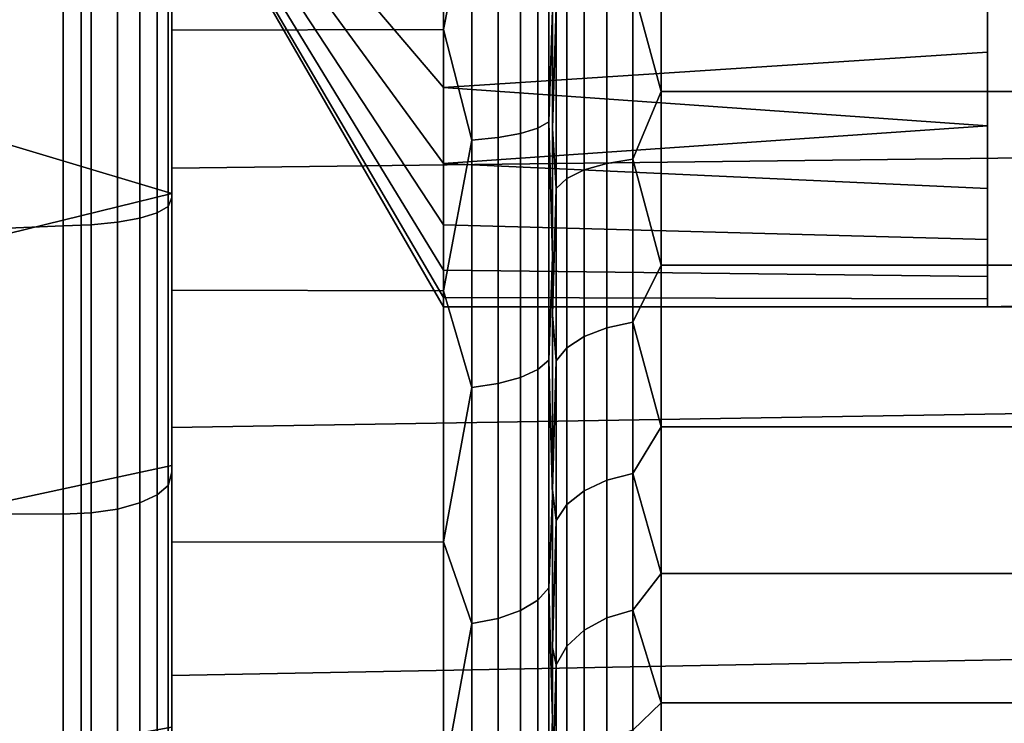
# Model space of a CAD drawing. Header units: metres. Extents: x -109 to 109, y -100 to 76.
# Tile 300 of 337: x 84.22 to 86.03, y 31.98 to 33.28. Entities that reach past the tile are written whole.
import ezdxf

# ---------------------------------------------------------------- set-up
doc = ezdxf.new("R2010")
doc.units = ezdxf.units.M
doc.layers.add('solid_21062310', color=7, linetype='CONTINUOUS')

msp = doc.modelspace()

# ---------------------------------------------------------------- linework, layer by layer
at = {"layer": 'solid_21062310'}
for points in [[(83.344849, 38.799999, -11.05188), (84.332939, 38.799999, -10.374823), (84.334244, 19.5, -10.37423), (83.343613, 19.5, -11.052828)], [(84.332939, 38.799999, 10.374823), (83.344849, 38.799999, 11.05188), (83.343613, 19.5, 11.052828), (84.334244, 19.5, 10.37423)], [(84.332939, 38.799999, -10.374823), (85.259041, 38.799999, -9.605888), (85.258034, 19.5, -9.607125), (84.334244, 19.5, -10.37423)], [(85.259041, 38.799999, 9.605888), (84.332939, 38.799999, 10.374823), (84.334244, 19.5, 10.37423), (85.258034, 19.5, 9.607125)], [(85.259041, 38.799999, -9.605888), (86.105888, 38.799999, -8.759043), (86.107101, 19.5, -8.758056), (85.258034, 19.5, -9.607125)], [(86.105888, 38.799999, 8.759043), (85.259041, 38.799999, 9.605888), (85.258034, 19.5, 9.607125), (86.107101, 19.5, 8.758056)], [(85.199997, 31.991102, -3.166377), (85.199997, 36.008896, -3.166378), (85.199997, 36.391212, -2.88825)], [(85.199997, 34.188683, -2.743266), (85.199997, 31.608788, -2.888249), (85.199997, 31.991102, -3.166377), (85.199997, 36.391212, -2.88825)], [(85.199997, 33.811317, 2.743266), (85.199997, 36.391212, 2.888249), (85.199997, 36.008896, 3.166377), (85.199997, 31.608789, 2.88825)], [(85.199997, 32.402264, -3.392256), (85.199997, 35.597736, -3.392257), (85.199997, 36.008896, -3.166378)], [(85.199997, 31.991102, -3.166377), (85.199997, 32.402264, -3.392256), (85.199997, 36.008896, -3.166378)], [(85.199997, 36.008896, 3.166377), (85.199997, 31.991104, 3.166378), (85.199997, 31.608789, 2.88825)], [(85.199997, 36.008896, 3.166377), (85.199997, 35.597736, 3.392256), (85.199997, 31.991104, 3.166378)], [(85.199997, 32.841969, -3.566539), (85.199997, 35.158031, -3.56654), (85.199997, 35.597736, -3.392257)], [(85.199997, 32.402264, -3.392256), (85.199997, 32.841969, -3.566539), (85.199997, 35.597736, -3.392257)], [(85.199997, 35.597736, 3.392256), (85.199997, 32.402264, 3.392257), (85.199997, 31.991104, 3.166378)], [(85.199997, 35.597736, 3.392256), (85.199997, 35.158031, 3.566539), (85.199997, 32.402264, 3.392257)], [(85.199997, 32.841969, -3.566539), (85.199997, 33.2962, -3.683092), (85.199997, 35.158031, -3.56654)], [(85.199997, 35.158031, 3.566539), (85.199997, 32.841969, 3.56654), (85.199997, 32.402264, 3.392257)], [(85.199997, 35.158031, 3.566539), (85.199997, 34.7038, 3.683092), (85.199997, 32.841969, 3.56654)], [(85.199997, 34.7038, 3.683092), (85.199997, 33.296204, 3.683092), (85.199997, 32.841969, 3.56654)], [(85.199997, 34.188683, -2.743266), (85.199997, 33.81134, -2.743267), (85.199997, 31.608788, -2.888249)], [(83.599739, 33.228355, 4.281012), (84.5, 33.475971, 4.317847), (84.5, 34, 4.35), (83.599365, 33.729191, 4.341562)], [(84.278313, 34), (85, 33.316296, 1.046444), (85, 33.153393, 0.919652)], [(84.278313, 34), (85, 33.153393, 0.919652), (85, 33.013584, 0.767777)], [(84.278313, 34), (85, 33.013584, 0.767777), (85, 32.900673, 0.594962)], [(84.278313, 34), (85, 32.900673, 0.594962), (85, 32.817741, 0.40591)], [(84.278313, 34), (85, 32.817741, 0.40591), (85, 32.767052, 0.205769)], [(84.278313, 34), (85, 32.767052, 0.205769), (85, 32.75)], [(85, 32.767052, -0.205769), (84.278313, 34), (85, 32.75)], [(85, 32.817741, -0.40591), (84.278313, 34), (85, 32.767052, -0.205769)], [(85, 32.900673, -0.594962), (84.278313, 34), (85, 32.817741, -0.40591)], [(85, 33.013584, -0.767777), (84.278313, 34), (85, 32.900673, -0.594962)], [(85, 33.153393, -0.919652), (84.278313, 34), (85, 33.013584, -0.767777)], [(85, 33.316296, -1.046444), (84.278313, 34), (85, 33.153393, -0.919652)], [(88, 32.799038, -0.75), (89.4254, 34, -1.443376), (86, 34, -1.443376)], [(88, 32.799038, 0.75), (86, 32.75, 0.721688), (86, 33.375, 1.082532), (89.4254, 34, 1.443376)], [(88, 32.799038, -0.75), (86, 34, -1.443376), (86, 33.375, -1.082532), (88, 32.75, -0.721688)], [(85.199997, 33.81134, -2.743267), (85.199997, 33.441456, -2.69248), (85.199997, 31.608788, -2.888249)], [(85.199997, 33.441437, 2.692475), (85.199997, 33.811317, 2.743266), (85.199997, 31.608789, 2.88825), (85.199997, 31.266478, 2.567061)], [(84.5, 33.258873, 3.879564), (84.5, 33.75312, 3.942047), (84.5, 33.494263, 3.967438), (84.5, 33.00478, 3.874211)], [(84.5, 33.258873, -3.879564), (84.5, 33.494263, -3.967438), (84.5, 33.75312, -3.942047)], [(85, 33.751976, -3.942206), (85, 33.259846, -3.880035), (84.5, 33.258873, -3.879564), (84.5, 33.75312, -3.942047)], [(85, 33.259846, 3.880035), (85, 33.751976, 3.942206), (84.5, 33.75312, 3.942047), (84.5, 33.258873, 3.879564)], [(85.051765, 33.5247, -3.914435), (85, 33.259846, -3.880035), (85, 33.751976, -3.942206)], [(85.051765, 33.5247, 3.914435), (85, 33.751976, 3.942206), (85, 33.259846, 3.880035)], [(83.599365, 33.729191, -4.341562), (84.5, 33.475971, -4.317847), (84.5, 32.958229, -4.223373), (83.599739, 33.228352, -4.281012)], [(84.300003, 33.44553, -4.566461), (81.789444, 33.606327, -4.584948), (81.835251, 33.205956, -4.531569)], [(84.300003, 33.44553, 4.566461), (81.835258, 33.20591, 4.53156), (81.789452, 33.606297, 4.584942)], [(85.193237, 33.090225, 3.691095), (85.193237, 33.541771, 3.773844), (85.173286, 33.53595, 3.821794), (85.173286, 33.078667, 3.737994)], [(85.193237, 33.541771, -3.773844), (85.193237, 33.090225, -3.691095), (85.173286, 33.078667, -3.737994), (85.173286, 33.53595, -3.821794)], [(85.193237, 33.541771, -3.773844), (85.199997, 33.2962, -3.683092), (85.193237, 33.090225, -3.691095)], [(85.193237, 33.090225, 3.691095), (85.199997, 33.296204, 3.683092), (85.193237, 33.541771, 3.773844)], [(88.878441, 33.523758, -3.971677), (84.5, 33.494263, -3.967438), (84.5, 33.00478, -3.874211), (88.90506, 33.058517, -3.887726)], [(88.878441, 33.523754, 3.971677), (88.90506, 33.058514, 3.887725), (84.5, 33.00478, 3.874211), (84.5, 33.494263, 3.967438)], [(85.051765, 33.5247, -3.914435), (85.051765, 33.056335, -3.828603), (85, 33.259846, -3.880035)], [(85.051765, 33.056335, 3.828603), (85.051765, 33.5247, 3.914435), (85, 33.259846, 3.880035)], [(85.100044, 33.061123, 3.809178), (85.100044, 33.527115, 3.894574), (85.051765, 33.5247, 3.914435), (85.051765, 33.056335, 3.828603)], [(85.100044, 33.527115, -3.894574), (85.100044, 33.061123, -3.809178), (85.051765, 33.056335, -3.828603), (85.051765, 33.5247, -3.914435)], [(85.141495, 33.068741, 3.778272), (85.141495, 33.530949, 3.862975), (85.100044, 33.527115, 3.894574), (85.100044, 33.061123, 3.809178)], [(85.141495, 33.530949, -3.862975), (85.141495, 33.068741, -3.778272), (85.100044, 33.061123, -3.809178), (85.100044, 33.527115, -3.894574)], [(85.173286, 33.078667, 3.737994), (85.173286, 33.53595, 3.821794), (85.141495, 33.530949, 3.862975), (85.141495, 33.068741, 3.778272)], [(85.173286, 33.53595, -3.821794), (85.173286, 33.078667, -3.737994), (85.141495, 33.068741, -3.778272), (85.141495, 33.530949, -3.862975)], [(84.5, 33.258873, -3.879564), (84.5, 33.00478, -3.874211), (84.5, 33.494263, -3.967438)], [(83.599976, 32.737896, 4.162883), (84.5, 32.958229, 4.223373), (84.5, 33.475971, 4.317847), (83.599739, 33.228355, 4.281012)], [(84.49324, 32.934673, 4.322207), (84.49324, 33.463425, 4.419105), (84.5, 33.468136, 4.36756), (84.5, 32.951271, 4.273248)], [(84.49324, 32.934673, -4.322207), (84.5, 32.951263, -4.273246), (84.5, 33.468132, -4.367559), (84.49324, 33.463425, -4.419105)], [(84.5, 33.475971, 4.317847), (84.5, 32.958229, 4.223373), (84.5, 32.951271, 4.273248), (84.5, 33.468136, 4.36756)], [(84.5, 33.475971, -4.317847), (84.5, 33.468132, -4.367559), (84.5, 32.951263, -4.273246), (84.5, 32.958229, -4.223373)], [(85.348236, 33.338249, -2.469693), (85.400002, 33.48119, -2.496665), (85.400002, 33.146057, -2.402766)], [(85.348236, 33.338249, 2.469693), (85.400002, 33.146057, 2.402766), (85.400002, 33.48119, 2.496665)], [(85.400002, 33.146057, -2.402766), (85.400002, 33.48119, -2.496665), (87, 33.48119, -2.496665), (87, 33.146057, -2.402766)], [(85.400002, 33.48119, 2.496665), (85.400002, 33.146057, 2.402766), (87, 33.146057, 2.402766), (87, 33.48119, 2.496665)], [(84.351761, 32.90078, -4.459715), (84.351761, 33.446354, -4.559696), (84.300003, 33.44553, -4.566461), (84.300003, 32.899147, -4.466332)], [(84.351761, 33.446354, 4.559696), (84.351761, 32.90078, 4.459715), (84.300003, 32.899147, 4.466332), (84.300003, 33.44553, 4.566461)], [(84.400047, 32.905567, -4.44029), (84.400047, 33.448765, -4.539835), (84.351761, 33.446354, -4.559696), (84.351761, 32.90078, -4.459715)], [(84.400047, 33.448765, 4.539835), (84.400047, 32.905567, 4.44029), (84.351761, 32.90078, 4.459715), (84.351761, 33.446354, 4.559696)], [(84.441498, 32.913185, -4.409384), (84.441498, 33.452602, -4.508236), (84.400047, 33.448765, -4.539835), (84.400047, 32.905567, -4.44029)], [(84.441498, 33.452602, 4.508236), (84.441498, 32.913185, 4.409384), (84.400047, 32.905567, 4.44029), (84.400047, 33.448765, 4.539835)], [(84.473282, 32.923111, -4.369106), (84.473282, 33.4576, -4.467055), (84.441498, 33.452602, -4.508236), (84.441498, 32.913185, -4.409384)], [(84.473282, 33.4576, 4.467055), (84.473282, 32.923111, 4.369106), (84.441498, 32.913185, 4.409384), (84.441498, 33.452602, 4.508236)], [(84.49324, 32.934673, -4.322207), (84.49324, 33.463425, -4.419105), (84.473282, 33.4576, -4.467055), (84.473282, 32.923111, -4.369106)], [(84.49324, 33.463425, 4.419105), (84.49324, 32.934673, 4.322207), (84.473282, 32.923111, 4.369106), (84.473282, 33.4576, 4.467055)], [(84.300003, 33.44553, -4.566461), (81.835251, 33.205956, -4.531569), (81.911987, 32.797661, -4.439638), (84.300003, 32.899147, -4.466332)], [(84.300003, 33.44553, 4.566461), (84.300003, 32.899147, 4.466332), (81.911995, 32.797623, 4.439629), (81.835258, 33.20591, 4.53156)], [(85.199997, 33.441456, -2.69248), (85.199997, 33.078197, -2.590579), (85.199997, 31.608788, -2.888249)], [(85.206764, 33.301594, -2.606492), (85.199997, 33.078197, -2.590579), (85.199997, 33.441456, -2.69248)], [(85.199997, 33.078175, 2.590572), (85.199997, 33.441437, 2.692475), (85.199997, 31.266478, 2.567061)], [(85.206764, 33.301594, 2.606492), (85.199997, 33.441437, 2.692475), (85.199997, 33.078175, 2.590572)], [(85, 33.153393, 0.919652), (85, 33.316296, 1.046444), (86, 33.375, 1.082532), (86, 33.218334, 0.974807)], [(85, 33.153393, -0.919652), (86, 33.218334, -0.974807), (86, 33.375, -1.082532), (85, 33.316296, -1.046444)], [(86, 32.75, 0.721688), (86, 33.218334, 0.974807), (86, 33.375, 1.082532)], [(86, 32.75, -0.721688), (86, 33.375, -1.082532), (86, 33.218334, -0.974807)], [(88, 32.75, -0.721688), (86, 33.375, -1.082532), (86, 32.75, -0.721688)], [(85.348236, 33.021549, 2.362189), (85.348236, 33.338249, 2.469693), (85.299957, 33.333069, 2.489018), (85.299957, 33.013893, 2.380672)], [(85.348236, 33.338249, -2.469693), (85.348236, 33.021549, -2.362189), (85.299957, 33.013893, -2.380672), (85.299957, 33.333069, -2.489018)], [(85.348236, 33.338249, -2.469693), (85.400002, 33.146057, -2.402766), (85.348236, 33.021549, -2.362189)], [(85.348236, 33.021549, 2.362189), (85.400002, 33.146057, 2.402766), (85.348236, 33.338249, 2.469693)], [(85.258507, 33.001713, 2.410081), (85.258507, 33.324829, 2.519765), (85.226715, 33.314095, 2.559835), (85.226715, 32.985836, 2.448406)], [(85.258507, 33.324829, -2.519765), (85.258507, 33.001713, -2.410081), (85.226715, 32.985836, -2.448406), (85.226715, 33.314095, -2.559835)], [(85.299957, 33.013893, 2.380672), (85.299957, 33.333069, 2.489018), (85.258507, 33.324829, 2.519765), (85.258507, 33.001713, 2.410081)], [(85.299957, 33.333069, -2.489018), (85.299957, 33.013893, -2.380672), (85.258507, 33.001713, -2.410081), (85.258507, 33.324829, -2.519765)], [(85.206764, 33.301594, -2.606492), (85.206764, 32.967354, -2.493032), (85.199997, 33.078197, -2.590579)], [(85.206764, 32.967354, 2.493032), (85.206764, 33.301594, 2.606492), (85.199997, 33.078175, 2.590572)], [(85.226715, 32.985836, 2.448406), (85.226715, 33.314095, 2.559835), (85.206764, 33.301594, 2.606492), (85.206764, 32.967354, 2.493032)], [(85.226715, 33.314095, -2.559835), (85.226715, 32.985836, -2.448406), (85.206764, 32.967354, -2.493032), (85.206764, 33.301594, -2.606492)], [(85.193237, 33.090225, 3.691095), (85.199997, 32.841969, 3.56654), (85.199997, 33.296204, 3.683092)], [(85.193237, 33.090225, -3.691095), (85.199997, 33.2962, -3.683092), (85.199997, 32.841969, -3.566539)], [(85, 33.259846, -3.880035), (85, 32.779385, -3.756674), (84.5, 32.780537, -3.756863), (84.5, 33.258873, -3.879564)], [(85, 32.779385, 3.756674), (85, 33.259846, 3.880035), (84.5, 33.258873, 3.879564), (84.5, 32.780537, 3.756863)], [(84.5, 32.780537, 3.756863), (84.5, 33.258873, 3.879564), (84.5, 33.00478, 3.874211)], [(84.5, 32.780537, -3.756863), (84.5, 33.00478, -3.874211), (84.5, 33.258873, -3.879564)], [(85.051765, 33.056335, -3.828603), (85, 32.779385, -3.756674), (85, 33.259846, -3.880035)], [(85.051765, 33.056335, 3.828603), (85, 33.259846, 3.880035), (85, 32.779385, 3.756674)], [(83.599976, 32.737896, -4.162882), (83.599739, 33.228352, -4.281012), (84.5, 32.958229, -4.223373)], [(85, 33.153393, 0.919652), (86, 33.218334, 0.974807), (86, 33.082882, 0.849282)], [(85, 33.013584, -0.767777), (86, 33.082882, -0.849282), (86, 33.218334, -0.974807), (85, 33.153393, -0.919652)], [(86, 32.75, 0.721688), (86, 33.082882, 0.849282), (86, 33.218334, 0.974807)], [(86, 32.75, -0.721688), (86, 33.218334, -0.974807), (86, 33.082882, -0.849282)], [(85, 33.153393, 0.919652), (86, 33.082882, 0.849282), (86, 32.96788, 0.704635), (85, 33.013584, 0.767777)], [(85.348236, 33.021549, -2.362189), (85.400002, 33.146057, -2.402766), (85.400002, 32.826836, -2.264108)], [(85.348236, 33.021549, 2.362189), (85.400002, 32.826836, 2.264108), (85.400002, 33.146057, 2.402766)], [(85.400002, 32.826836, -2.264108), (85.400002, 33.146057, -2.402766), (87, 33.146057, -2.402766), (87, 32.826836, -2.264108)], [(85.400002, 33.146057, 2.402766), (85.400002, 32.826836, 2.264108), (87, 32.826836, 2.264108), (87, 33.146057, 2.402766)], [(85.193237, 32.651947, 3.554522), (85.193237, 33.090225, 3.691095), (85.173286, 33.078667, 3.737994), (85.173286, 32.634819, 3.599685)], [(85.193237, 33.090225, -3.691095), (85.193237, 32.651947, -3.554522), (85.173286, 32.634819, -3.599685), (85.173286, 33.078667, -3.737994)], [(85.193237, 33.090225, -3.691095), (85.199997, 32.841969, -3.566539), (85.193237, 32.651947, -3.554522)], [(85.193237, 32.651947, 3.554522), (85.199997, 32.841969, 3.56654), (85.193237, 33.090225, 3.691095)], [(85, 33.013584, -0.767777), (86, 32.96788, -0.704635), (86, 33.082882, -0.849282)], [(85.141495, 32.62011, 3.638473), (85.141495, 33.068741, 3.778272), (85.100044, 33.061123, 3.809178), (85.100044, 32.608822, 3.668236)], [(85.141495, 33.068741, -3.778272), (85.141495, 32.62011, -3.638473), (85.100044, 32.608822, -3.668236), (85.100044, 33.061123, -3.809178)], [(85.173286, 32.634819, 3.599685), (85.173286, 33.078667, 3.737994), (85.141495, 33.068741, 3.778272), (85.141495, 32.62011, 3.638473)], [(85.173286, 33.078667, -3.737994), (85.173286, 32.634819, -3.599685), (85.141495, 32.62011, -3.638473), (85.141495, 33.068741, -3.778272)], [(85.199997, 32.735577, -2.441918), (85.199997, 31.266476, -2.56706), (85.199997, 31.608788, -2.888249), (85.199997, 33.078197, -2.590579)], [(85.206764, 32.967354, -2.493032), (85.199997, 32.735577, -2.441918), (85.199997, 33.078197, -2.590579)], [(85.199997, 32.735558, 2.441908), (85.199997, 33.078175, 2.590572), (85.199997, 31.266478, 2.567061)], [(85.206764, 32.967354, 2.493032), (85.199997, 33.078175, 2.590572), (85.199997, 32.735558, 2.441908)], [(86, 32.75, 0.721688), (86, 32.96788, 0.704635), (86, 33.082882, 0.849282)], [(86, 32.75, -0.721688), (86, 33.082882, -0.849282), (86, 32.96788, -0.704635)], [(88.90506, 33.058517, -3.887726), (84.5, 33.00478, -3.874211), (84.5, 32.527988, -3.718842), (88.948341, 32.601048, -3.746844)], [(88.90506, 33.058514, 3.887725), (88.948341, 32.601044, 3.746843), (84.5, 32.527988, 3.718842), (84.5, 33.00478, 3.874211)], [(85.051765, 33.056335, -3.828603), (85.051765, 32.601727, -3.686942), (85, 32.779385, -3.756674)], [(85.051765, 32.601727, 3.686942), (85.051765, 33.056335, 3.828603), (85, 32.779385, 3.756674)], [(85.100044, 32.608822, 3.668236), (85.100044, 33.061123, 3.809178), (85.051765, 33.056335, 3.828603), (85.051765, 32.601727, 3.686942)], [(85.100044, 33.061123, -3.809178), (85.100044, 32.608822, -3.668236), (85.051765, 32.601727, -3.686942), (85.051765, 33.056335, -3.828603)], [(85, 33.013584, 0.767777), (86, 32.96788, 0.704635), (86, 32.873707, 0.541526), (85, 32.900673, 0.594962)], [(85, 33.013584, -0.767777), (85, 32.900673, -0.594962), (86, 32.873707, -0.541526), (86, 32.96788, -0.704635)], [(85.299957, 32.71159, 2.231593), (85.299957, 33.013893, 2.380672), (85.258507, 33.001713, 2.410081), (85.258507, 32.695675, 2.25916)], [(85.299957, 33.013893, -2.380672), (85.299957, 32.71159, -2.231593), (85.258507, 32.695675, -2.25916), (85.258507, 33.001713, -2.410081)], [(85.348236, 32.721592, 2.214267), (85.348236, 33.021549, 2.362189), (85.299957, 33.013893, 2.380672), (85.299957, 32.71159, 2.231593)], [(85.348236, 33.021549, -2.362189), (85.348236, 32.721592, -2.214267), (85.299957, 32.71159, -2.231593), (85.299957, 33.013893, -2.380672)], [(85.348236, 33.021549, -2.362189), (85.400002, 32.826836, -2.264108), (85.348236, 32.721592, -2.214267)], [(85.348236, 32.721592, 2.214267), (85.400002, 32.826836, 2.264108), (85.348236, 33.021549, 2.362189)], [(84.5, 32.780537, 3.756863), (84.5, 33.00478, 3.874211), (84.5, 32.527988, 3.718842)], [(84.5, 32.780537, -3.756863), (84.5, 32.527988, -3.718842), (84.5, 33.00478, -3.874211)], [(85.258507, 32.695675, 2.25916), (85.258507, 33.001713, 2.410081), (85.226715, 32.985836, 2.448406), (85.226715, 32.674931, 2.295085)], [(85.258507, 33.001713, -2.410081), (85.258507, 32.695675, -2.25916), (85.226715, 32.674931, -2.295085), (85.226715, 32.985836, -2.448406)], [(85.226715, 32.674931, 2.295085), (85.226715, 32.985836, 2.448406), (85.206764, 32.967354, 2.493032), (85.206764, 32.65078, 2.336916)], [(85.226715, 32.985836, -2.448406), (85.226715, 32.674931, -2.295085), (85.206764, 32.65078, -2.336916), (85.206764, 32.967354, -2.493032)], [(83.600044, 32.264412, 3.988763), (84.5, 32.45829, 4.067175), (84.5, 32.958229, 4.223373), (83.599976, 32.737896, 4.162883)], [(83.600044, 32.264412, -3.988763), (83.599976, 32.737896, -4.162882), (84.5, 32.958229, -4.223373), (84.5, 32.45829, -4.067175)], [(84.5, 32.958229, 4.223373), (84.5, 32.45829, 4.067175), (84.5, 32.445755, 4.11568), (84.5, 32.951271, 4.273248)], [(84.5, 32.958229, -4.223373), (84.5, 32.951263, -4.273246), (84.5, 32.445747, -4.115678), (84.5, 32.45829, -4.067175)], [(85.206764, 32.967354, -2.493032), (85.206764, 32.65078, -2.336916), (85.199997, 32.735577, -2.441918)], [(85.206764, 32.65078, 2.336916), (85.206764, 32.967354, 2.493032), (85.199997, 32.735558, 2.441908)], [(86, 32.75, 0.721688), (86, 32.873707, 0.541526), (86, 32.96788, 0.704635)], [(86, 32.75, -0.721688), (86, 32.96788, -0.704635), (86, 32.873707, -0.541526)], [(84.49324, 32.421455, 4.162282), (84.49324, 32.934673, 4.322207), (84.5, 32.951271, 4.273248), (84.5, 32.445755, 4.11568)], [(84.49324, 32.421455, -4.162282), (84.5, 32.445747, -4.115678), (84.5, 32.951263, -4.273246), (84.49324, 32.934673, -4.322207)], [(84.473282, 32.404327, -4.207446), (84.473282, 32.923111, -4.369106), (84.441498, 32.913185, -4.409384), (84.441498, 32.389618, -4.246233)], [(84.473282, 32.923111, 4.369106), (84.473282, 32.404327, 4.207446), (84.441498, 32.389618, 4.246233), (84.441498, 32.913185, 4.409384)], [(84.49324, 32.421455, -4.162282), (84.49324, 32.934673, -4.322207), (84.473282, 32.923111, -4.369106), (84.473282, 32.404327, -4.207446)], [(84.49324, 32.934673, 4.322207), (84.49324, 32.421455, 4.162282), (84.473282, 32.404327, 4.207446), (84.473282, 32.923111, 4.369106)], [(84.400047, 32.37833, -4.275997), (84.400047, 32.905567, -4.44029), (84.351761, 32.90078, -4.459715), (84.351761, 32.371235, -4.294703)], [(84.400047, 32.905567, 4.44029), (84.400047, 32.37833, 4.275997), (84.351761, 32.371235, 4.294703), (84.351761, 32.90078, 4.459715)], [(84.441498, 32.389618, -4.246233), (84.441498, 32.913185, -4.409384), (84.400047, 32.905567, -4.44029), (84.400047, 32.37833, -4.275997)], [(84.441498, 32.913185, 4.409384), (84.441498, 32.389618, 4.246233), (84.400047, 32.37833, 4.275997), (84.400047, 32.905567, 4.44029)], [(84.300003, 32.368816, -4.301075), (84.300003, 32.899147, -4.466332), (81.911987, 32.797661, -4.439638), (82.018234, 32.382553, -4.306867)], [(84.300003, 32.899147, 4.466332), (84.300003, 32.368816, 4.301075), (82.018234, 32.382538, 4.306861), (81.911995, 32.797623, 4.439629)], [(84.351761, 32.371235, -4.294703), (84.351761, 32.90078, -4.459715), (84.300003, 32.899147, -4.466332), (84.300003, 32.368816, -4.301075)], [(84.351761, 32.90078, 4.459715), (84.351761, 32.371235, 4.294703), (84.300003, 32.368816, 4.301075), (84.300003, 32.899147, 4.466332)], [(85, 32.900673, 0.594962), (86, 32.873707, 0.541526), (86, 32.805943, 0.369607), (85, 32.817741, 0.40591)], [(85, 32.900673, -0.594962), (85, 32.817741, -0.40591), (86, 32.805943, -0.369607), (86, 32.873707, -0.541526)], [(86, 32.75, 0.721688), (86, 32.805943, 0.369607), (86, 32.873707, 0.541526)], [(86, 32.75, -0.721688), (86, 32.873707, -0.541526), (86, 32.805943, -0.369607)], [(85.193237, 32.651947, -3.554522), (85.199997, 32.841969, -3.566539), (85.199997, 32.402264, -3.392256)], [(85.193237, 32.651947, 3.554522), (85.199997, 32.402264, 3.392257), (85.199997, 32.841969, 3.56654)], [(85, 32.817741, 0.40591), (86, 32.805943, 0.369607), (86, 32.764961, 0.189539), (85, 32.767052, 0.205769)], [(85, 32.817741, -0.40591), (85, 32.767052, -0.205769), (86, 32.764961, -0.189539), (86, 32.805943, -0.369607)], [(85.348236, 32.721592, -2.214267), (85.400002, 32.826836, -2.264108), (85.400002, 32.529469, -2.083275)], [(85.348236, 32.721592, 2.214267), (85.400002, 32.529469, 2.083275), (85.400002, 32.826836, 2.264108)], [(85.400002, 32.529469, -2.083275), (85.400002, 32.826836, -2.264108), (87, 32.826836, -2.264108), (87, 32.529469, -2.083275)], [(85.400002, 32.826836, 2.264108), (85.400002, 32.529469, 2.083275), (87, 32.529469, 2.083275), (87, 32.826836, 2.264108)], [(86, 32.75, 0.721688), (86, 32.764961, 0.189539), (86, 32.805943, 0.369607)], [(86, 32.75, -0.721688), (86, 32.805943, -0.369607), (86, 32.764961, -0.189539)], [(86, 32.75, 0.721688), (88, 32.799038, 0.75), (88, 32.75, 0.721688)], [(84.5, 32.317493, 3.573386), (84.5, 32.780537, 3.756863), (84.5, 32.527988, 3.718842)], [(84.5, 32.317493, -3.573386), (84.5, 32.527988, -3.718842), (84.5, 32.780537, -3.756863)], [(85, 32.318172, -3.574068), (84.5, 32.317493, -3.573386), (84.5, 32.780537, -3.756863), (85, 32.779385, -3.756674)], [(85, 32.318172, 3.574068), (85, 32.779385, 3.756674), (84.5, 32.780537, 3.756863), (84.5, 32.317493, 3.573386)], [(85.051765, 32.601727, -3.686942), (85, 32.318172, -3.574068), (85, 32.779385, -3.756674)], [(85.051765, 32.601727, 3.686942), (85, 32.779385, 3.756674), (85, 32.318172, 3.574068)], [(85, 32.75), (85, 32.767052, 0.205769), (86, 32.764961, 0.189539), (86, 32.75)], [(85, 32.767052, -0.205769), (85, 32.75), (86, 32.75), (86, 32.764961, -0.189539)], [(86, 32.75, 0.721688), (86, 32.75), (86, 32.764961, 0.189539)], [(86, 32.75, -0.721688), (86, 32.764961, -0.189539), (86, 32.75)], [(86, 32.75, 0.721688), (88, 32.75, 0.721688), (86, 32.75)], [(88, 32.75, -0.721688), (86, 32.75, -0.721688), (86, 32.75), (88, 32.75, 0.721688)], [(85.199997, 32.735577, -2.441918), (85.199997, 32.413483, -2.245782), (85.199997, 31.266476, -2.56706)], [(85.206764, 32.65078, -2.336916), (85.199997, 32.413483, -2.245782), (85.199997, 32.735577, -2.441918)], [(85.199997, 32.413467, 2.245769), (85.199997, 32.735558, 2.441908), (85.199997, 31.266478, 2.567061), (85.199997, 30.965616, 2.202762)], [(85.206764, 32.65078, 2.336916), (85.199997, 32.735558, 2.441908), (85.199997, 32.413467, 2.245769)], [(85.299957, 32.431332, 2.04433), (85.299957, 32.71159, 2.231593), (85.258507, 32.695675, 2.25916), (85.258507, 32.411953, 2.069583)], [(85.299957, 32.71159, -2.231593), (85.299957, 32.431332, -2.04433), (85.258507, 32.411953, -2.069583), (85.258507, 32.695675, -2.25916)], [(85.348236, 32.443508, 2.028458), (85.348236, 32.721592, 2.214267), (85.299957, 32.71159, 2.231593), (85.299957, 32.431332, 2.04433)], [(85.348236, 32.721592, -2.214267), (85.348236, 32.443508, -2.028458), (85.299957, 32.431332, -2.04433), (85.299957, 32.71159, -2.231593)], [(85.348236, 32.721592, -2.214267), (85.400002, 32.529469, -2.083275), (85.348236, 32.443508, -2.028458)], [(85.348236, 32.443508, 2.028458), (85.400002, 32.529469, 2.083275), (85.348236, 32.721592, 2.214267)], [(85.258507, 32.411953, 2.069583), (85.258507, 32.695675, 2.25916), (85.226715, 32.674931, 2.295085), (85.226715, 32.3867, 2.102494)], [(85.258507, 32.695675, -2.25916), (85.258507, 32.411953, -2.069583), (85.226715, 32.3867, -2.102494), (85.226715, 32.674931, -2.295085)], [(85.226715, 32.3867, 2.102494), (85.226715, 32.674931, 2.295085), (85.206764, 32.65078, 2.336916), (85.206764, 32.357296, 2.140815)], [(85.226715, 32.674931, -2.295085), (85.226715, 32.3867, -2.102494), (85.206764, 32.357296, -2.140815), (85.206764, 32.65078, -2.336916)], [(85.193237, 32.233326, 3.366116), (85.193237, 32.651947, 3.554522), (85.173286, 32.634819, 3.599685), (85.173286, 32.21088, 3.408885)], [(85.193237, 32.651947, -3.554522), (85.193237, 32.233326, -3.366116), (85.173286, 32.21088, -3.408885), (85.173286, 32.634819, -3.599685)], [(85.193237, 32.651947, -3.554522), (85.199997, 32.402264, -3.392256), (85.193237, 32.233326, -3.366116)], [(85.193237, 32.233326, 3.366116), (85.199997, 32.402264, 3.392257), (85.193237, 32.651947, 3.554522)], [(85.206764, 32.65078, -2.336916), (85.206764, 32.357296, -2.140815), (85.199997, 32.413483, -2.245782)], [(85.206764, 32.357296, 2.140815), (85.206764, 32.65078, 2.336916), (85.199997, 32.413467, 2.245769)], [(85.173286, 32.21088, 3.408885), (85.173286, 32.634819, 3.599685), (85.141495, 32.62011, 3.638473), (85.141495, 32.191601, 3.445617)], [(85.173286, 32.634819, -3.599685), (85.173286, 32.21088, -3.408885), (85.141495, 32.191601, -3.445617), (85.141495, 32.62011, -3.638473)], [(85.141495, 32.191601, 3.445617), (85.141495, 32.62011, 3.638473), (85.100044, 32.608822, 3.668236), (85.100044, 32.176807, 3.473802)], [(85.141495, 32.62011, -3.638473), (85.141495, 32.191601, -3.445617), (85.100044, 32.176807, -3.473802), (85.100044, 32.608822, -3.668236)], [(88.948341, 32.601048, -3.746844), (84.5, 32.527988, -3.718842), (84.5, 32.072357, -3.504838), (89.005852, 32.157139, -3.550171)], [(88.948341, 32.601044, 3.746843), (89.005852, 32.157135, 3.550169), (84.5, 32.072357, 3.504838), (84.5, 32.527988, 3.718842)], [(85.051765, 32.601727, -3.686942), (85.051765, 32.167511, -3.491517), (85, 32.318172, -3.574068)], [(85.051765, 32.167511, 3.491517), (85.051765, 32.601727, 3.686942), (85, 32.318172, 3.574068)], [(85.100044, 32.176807, 3.473802), (85.100044, 32.608822, 3.668236), (85.051765, 32.601727, 3.686942), (85.051765, 32.167511, 3.491517)], [(85.100044, 32.608822, -3.668236), (85.100044, 32.176807, -3.473802), (85.051765, 32.167511, -3.491517), (85.051765, 32.601727, -3.686942)], [(84.5, 32.317493, 3.573386), (84.5, 32.527988, 3.718842), (84.5, 32.072357, 3.504838)], [(84.5, 32.317493, -3.573386), (84.5, 32.072357, -3.504838), (84.5, 32.527988, -3.718842)], [(85.348236, 32.443508, -2.028458), (85.400002, 32.529469, -2.083275), (85.400002, 32.259491, -1.863634)], [(85.348236, 32.443508, 2.028458), (85.400002, 32.259491, 1.863634), (85.400002, 32.529469, 2.083275)], [(85.400002, 32.259491, -1.863634), (85.400002, 32.529469, -2.083275), (87, 32.529469, -2.083275), (87, 32.259491, -1.863634)], [(85.400002, 32.529469, 2.083275), (85.400002, 32.259491, 1.863634), (87, 32.259491, 1.863634), (87, 32.529469, 2.083275)], [(83.600006, 31.81427, 3.760996), (84.5, 31.977474, 3.851074), (84.5, 32.45829, 4.067175), (83.600044, 32.264412, 3.988763)], [(83.600006, 31.81427, -3.760995), (83.600044, 32.264412, -3.988763), (84.5, 32.45829, -4.067175), (84.5, 31.977474, -3.851074)], [(84.5, 32.45829, 4.067175), (84.5, 31.977474, 3.851074), (84.5, 31.958113, 3.89733), (84.5, 32.445755, 4.11568)], [(84.5, 32.45829, -4.067175), (84.5, 32.445747, -4.115678), (84.5, 31.958109, -3.897328), (84.5, 31.977474, -3.851074)], [(84.49324, 31.931255, 3.941662), (84.49324, 32.421455, 4.162282), (84.5, 32.445755, 4.11568), (84.5, 31.958113, 3.89733)], [(84.49324, 31.931255, -3.941662), (84.5, 31.958109, -3.897328), (84.5, 32.445747, -4.115678), (84.49324, 32.421455, -4.162282)], [(85.348236, 32.192059, 1.807941), (85.348236, 32.443508, 2.028458), (85.299957, 32.431332, 2.04433), (85.299957, 32.177914, 1.822088)], [(85.348236, 32.443508, -2.028458), (85.348236, 32.192059, -1.807941), (85.299957, 32.177914, -1.822088), (85.299957, 32.431332, -2.04433)], [(85.348236, 32.443508, -2.028458), (85.400002, 32.259491, -1.863634), (85.348236, 32.192059, -1.807941)], [(85.348236, 32.192059, 1.807941), (85.400002, 32.259491, 1.863634), (85.348236, 32.443508, 2.028458)], [(84.49324, 31.931255, -3.941662), (84.49324, 32.421455, -4.162282), (84.473282, 32.404327, -4.207446), (84.473282, 31.90881, -3.984432)], [(84.49324, 32.421455, 4.162282), (84.49324, 31.931255, 3.941662), (84.473282, 31.90881, 3.984432), (84.473282, 32.404327, 4.207446)], [(85.299957, 32.177914, 1.822088), (85.299957, 32.431332, 2.04433), (85.258507, 32.411953, 2.069583), (85.258507, 32.155403, 1.844596)], [(85.299957, 32.431332, -2.04433), (85.299957, 32.177914, -1.822088), (85.258507, 32.155403, -1.844596), (85.258507, 32.411953, -2.069583)], [(84.473282, 31.90881, -3.984432), (84.473282, 32.404327, -4.207446), (84.441498, 32.389618, -4.246233), (84.441498, 31.88953, -4.021163)], [(84.473282, 32.404327, 4.207446), (84.473282, 31.90881, 3.984432), (84.441498, 31.88953, 4.021163), (84.441498, 32.389618, 4.246233)], [(85.193237, 32.233326, -3.366116), (85.199997, 32.402264, -3.392256), (85.199997, 31.991102, -3.166377)], [(85.193237, 32.233326, 3.366116), (85.199997, 31.991104, 3.166378), (85.199997, 32.402264, 3.392257)], [(85.199997, 32.123428, -2.0101), (85.199997, 30.965614, -2.20276), (85.199997, 31.266476, -2.56706), (85.199997, 32.413483, -2.245782)], [(85.206764, 32.357296, -2.140815), (85.199997, 32.123428, -2.0101), (85.199997, 32.413483, -2.245782)], [(85.199997, 32.123413, 2.010085), (85.199997, 32.413467, 2.245769), (85.199997, 30.965616, 2.202762)], [(85.206764, 32.357296, 2.140815), (85.199997, 32.413467, 2.245769), (85.199997, 32.123413, 2.010085)], [(85.258507, 32.155403, 1.844596), (85.258507, 32.411953, 2.069583), (85.226715, 32.3867, 2.102494), (85.226715, 32.126072, 1.873929)], [(85.258507, 32.411953, -2.069583), (85.258507, 32.155403, -1.844596), (85.226715, 32.126072, -1.873929), (85.226715, 32.3867, -2.102494)], [(84.300003, 31.862272, -4.073097), (84.300003, 32.368816, -4.301075), (82.018234, 32.382553, -4.306867), (82.155418, 31.966778, -4.125073)], [(84.300003, 31.862272, 4.073097), (82.155418, 31.966784, 4.125077), (82.018234, 32.382538, 4.306861), (84.300003, 32.368816, 4.301075)], [(84.400047, 31.874739, -4.049349), (84.400047, 32.37833, -4.275997), (84.351761, 32.371235, -4.294703), (84.351761, 31.86544, -4.067063)], [(84.400047, 32.37833, 4.275997), (84.400047, 31.874739, 4.049349), (84.351761, 31.86544, 4.067063), (84.351761, 32.371235, 4.294703)], [(84.441498, 31.88953, -4.021163), (84.441498, 32.389618, -4.246233), (84.400047, 32.37833, -4.275997), (84.400047, 31.874739, -4.049349)], [(84.441498, 32.389618, 4.246233), (84.441498, 31.88953, 4.021163), (84.400047, 31.874739, 4.049349), (84.400047, 32.37833, 4.275997)], [(85.226715, 32.126072, 1.873929), (85.226715, 32.3867, 2.102494), (85.206764, 32.357296, 2.140815), (85.206764, 32.091915, 1.908084)], [(85.226715, 32.3867, -2.102494), (85.226715, 32.126072, -1.873929), (85.206764, 32.091915, -1.908084), (85.206764, 32.357296, -2.140815)], [(84.351761, 31.86544, -4.067063), (84.351761, 32.371235, -4.294703), (84.300003, 32.368816, -4.301075), (84.300003, 31.862272, -4.073097)], [(84.351761, 32.371235, 4.294703), (84.351761, 31.86544, 4.067063), (84.300003, 31.862272, 4.073097), (84.300003, 32.368816, 4.301075)], [(85.206764, 32.357296, -2.140815), (85.206764, 32.091915, -1.908084), (85.199997, 32.123428, -2.0101)], [(85.206764, 32.091915, 1.908084), (85.206764, 32.357296, 2.140815), (85.199997, 32.123413, 2.010085)], [(85, 31.883486, -3.335096), (84.5, 31.884493, -3.335587), (84.5, 32.317493, -3.573386), (85, 32.318172, -3.574068)], [(85, 31.883486, 3.335096), (85, 32.318172, 3.574068), (84.5, 32.317493, 3.573386), (84.5, 31.884493, 3.335587)], [(84.5, 31.884493, 3.335587), (84.5, 32.317493, 3.573386), (84.5, 32.072357, 3.504838)], [(84.5, 31.884493, -3.335587), (84.5, 32.072357, -3.504838), (84.5, 32.317493, -3.573386)], [(85.051765, 32.167511, -3.491517), (85, 31.883486, -3.335096), (85, 32.318172, -3.574068)], [(85.051765, 32.167511, 3.491517), (85, 32.318172, 3.574068), (85, 31.883486, 3.335096)], [(85.348236, 32.192059, -1.807941), (85.400002, 32.259491, -1.863634), (85.400002, 32.021938, -1.609278)], [(85.348236, 32.192059, 1.807941), (85.400002, 32.021938, 1.609278), (85.400002, 32.259491, 1.863634)], [(85.400002, 32.021938, -1.609278), (85.400002, 32.259491, -1.863634), (87, 32.259491, -1.863634), (87, 32.021938, -1.609278)], [(85.400002, 32.259491, 1.863634), (85.400002, 32.021938, 1.609278), (87, 32.021938, 1.609278), (87, 32.259491, 1.863634)], [(85.193237, 31.840467, 3.128624), (85.193237, 32.233326, 3.366116), (85.173286, 32.21088, 3.408885), (85.173286, 31.813028, 3.168376)], [(85.193237, 32.233326, -3.366116), (85.193237, 31.840467, -3.128624), (85.173286, 31.813028, -3.168376), (85.173286, 32.21088, -3.408885)], [(85.193237, 32.233326, -3.366116), (85.199997, 31.991102, -3.166377), (85.193237, 31.840467, -3.128624)], [(85.193237, 31.840467, 3.128624), (85.199997, 31.991104, 3.166378), (85.193237, 32.233326, 3.366116)], [(85.173286, 31.813028, 3.168376), (85.173286, 32.21088, 3.408885), (85.141495, 32.191601, 3.445617), (85.141495, 31.789463, 3.202516)], [(85.173286, 32.21088, -3.408885), (85.173286, 31.813028, -3.168376), (85.141495, 31.789463, -3.202516), (85.141495, 32.191601, -3.445617)], [(85.141495, 31.789463, 3.202516), (85.141495, 32.191601, 3.445617), (85.100044, 32.176807, 3.473802), (85.100044, 31.771379, 3.228713)], [(85.141495, 32.191601, -3.445617), (85.141495, 31.789463, -3.202516), (85.100044, 31.771379, -3.228713), (85.100044, 32.176807, -3.473802)], [(85.348236, 31.971542, 1.55649), (85.348236, 32.192059, 1.807941), (85.299957, 32.177914, 1.822088), (85.299957, 31.955671, 1.568669)], [(85.348236, 32.192059, -1.807941), (85.348236, 31.971542, -1.55649), (85.299957, 31.955671, -1.568669), (85.299957, 32.177914, -1.822088)], [(85.348236, 32.192059, -1.807941), (85.400002, 32.021938, -1.609278), (85.348236, 31.971542, -1.55649)], [(85.348236, 31.971542, 1.55649), (85.400002, 32.021938, 1.609278), (85.348236, 32.192059, 1.807941)], [(85.051765, 32.167511, -3.491517), (85.051765, 31.760015, -3.245178), (85, 31.883486, -3.335096)], [(85.051765, 31.760015, 3.245178), (85.051765, 32.167511, 3.491517), (85, 31.883486, 3.335096)], [(85.100044, 31.771379, 3.228713), (85.100044, 32.176807, 3.473802), (85.051765, 32.167511, 3.491517), (85.051765, 31.760015, 3.245178)], [(85.100044, 32.176807, -3.473802), (85.100044, 31.771379, -3.228713), (85.051765, 31.760015, -3.245178), (85.051765, 32.167511, -3.491517)], [(85.299957, 31.955671, 1.568669), (85.299957, 32.177914, 1.822088), (85.258507, 32.155403, 1.844596), (85.258507, 31.930416, 1.588047)], [(85.299957, 32.177914, -1.822088), (85.299957, 31.955671, -1.568669), (85.258507, 31.930416, -1.588047), (85.258507, 32.155403, -1.844596)], [(89.005852, 32.157139, -3.550171), (84.5, 32.072357, -3.504838), (84.5, 31.649563, -3.236081), (89.074181, 31.740643, -3.3)], [(89.005852, 32.157135, 3.550169), (89.074181, 31.740637, 3.299996), (84.5, 31.649563, 3.236081), (84.5, 32.072357, 3.504838)], [(85.258507, 31.930416, 1.588047), (85.258507, 32.155403, 1.844596), (85.226715, 32.126072, 1.873929), (85.226715, 31.897505, 1.613301)], [(85.258507, 32.155403, -1.844596), (85.258507, 31.930416, -1.588047), (85.226715, 31.897505, -1.613301), (85.226715, 32.126072, -1.873929)], [(85.226715, 31.897505, 1.613301), (85.226715, 32.126072, 1.873929), (85.206764, 32.091915, 1.908084), (85.206764, 31.859184, 1.642705)], [(85.226715, 32.126072, -1.873929), (85.226715, 31.897505, -1.613301), (85.206764, 31.859184, -1.642705), (85.206764, 32.091915, -1.908084)], [(85.199997, 31.866474, -1.734483), (85.199997, 30.713697, -1.806224), (85.199997, 30.965614, -2.20276), (85.199997, 32.123428, -2.0101)], [(85.206764, 32.091915, -1.908084), (85.199997, 31.866474, -1.734483), (85.199997, 32.123428, -2.0101)], [(85.199997, 31.866459, 1.734466), (85.199997, 32.123413, 2.010085), (85.199997, 30.965616, 2.202762), (85.199997, 30.713699, 1.806226)], [(85.206764, 32.091915, 1.908084), (85.199997, 32.123413, 2.010085), (85.199997, 31.866459, 1.734466)], [(85.206764, 32.091915, -1.908084), (85.206764, 31.859184, -1.642705), (85.199997, 31.866474, -1.734483)], [(85.206764, 31.859184, 1.642705), (85.206764, 32.091915, 1.908084), (85.199997, 31.866459, 1.734466)], [(84.5, 31.884493, 3.335587), (84.5, 32.072357, 3.504838), (84.5, 31.649563, 3.236081)], [(84.5, 31.884493, -3.335587), (84.5, 31.649563, -3.236081), (84.5, 32.072357, -3.504838)], [(85.348236, 31.971542, -1.55649), (85.400002, 32.021938, -1.609278), (85.400002, 31.821234, -1.324944)], [(85.348236, 31.971542, 1.55649), (85.400002, 31.821234, 1.324944), (85.400002, 32.021938, 1.609278)], [(85.400002, 31.821234, -1.324944), (85.400002, 32.021938, -1.609278), (87, 32.021938, -1.609278), (87, 31.821234, -1.324944)], [(85.400002, 32.021938, 1.609278), (85.400002, 31.821234, 1.324944), (87, 31.821234, 1.324944), (87, 32.021938, 1.609278)], [(85.193237, 31.840467, 3.128624), (85.199997, 31.608789, 2.88825), (85.199997, 31.991104, 3.166378)], [(85.193237, 31.840467, -3.128624), (85.199997, 31.991102, -3.166377), (85.199997, 31.608788, -2.888249)]]:
    msp.add_3dface(points, dxfattribs=at)

doc.saveas('drawing.dxf')
